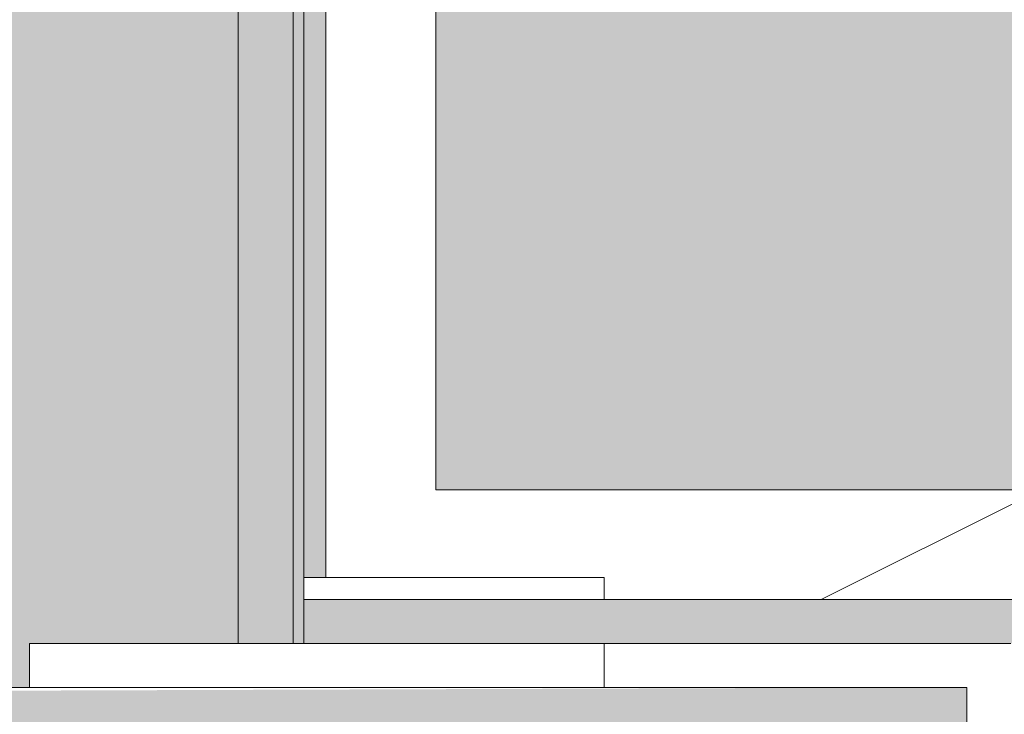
# Model space of a CAD drawing. Header units: millimetres. Extents: x 5980700 to 6194397, y -12939 to 2351883.
# Tile 455 of 587: x 6100429 to 6100653, y -8219 to -8061. Entities that reach past the tile are written whole.
import ezdxf

# ---------------------------------------------------------------- set-up
doc = ezdxf.new("R2010")
doc.units = ezdxf.units.MM
for name, color, linetype, lineweight in [('A-FLOR-PATT', 8, 'Continuous', 18), ('A-WALL', 113, 'Continuous', 18), ('A-WALL-PATT', 111, 'Continuous', 25), ('S-COLS', 52, 'Continuous', 9)]:
    doc.layers.add(name, color=color, linetype=linetype, lineweight=lineweight)
pattern_1 = [(216.87, (166.6, 416.5), (1249.498511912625, 833.0022321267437), [208.25, -1874.25]), (206.565, (416.5, 291.55), (-416.4997849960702, -416.4999353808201), [465.661, -465.661]), (198.435, (416.5, 83.3), (-832.9995359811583, -416.5008561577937), [263.4179999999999, -1053.671])]

# ---------------------------------------------------------------- blocks, each defined once
blk = doc.blocks.new('_ARQPWR_Pilar perfil I - _TP01-4283042-PLANTA DE CAIMENTO DE PISOS - 1 PAV_')
at = {"layer": 'S-COLS', "lineweight": 5}
blk.add_hatch(color=256, dxfattribs=at).paths.add_polyline_path([(107.5018174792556, -122.999999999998), (127.9999999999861, -122.999999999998), (127.9999999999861, -112.2999999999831), (16.05000000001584, -112.2999999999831), (8.483957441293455, -109.1660425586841), (5.34999999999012, -101.5999999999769), (5.34999999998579, 101.6000000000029), (8.483957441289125, 109.1660425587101), (16.04999999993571, 112.3000000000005), (127.9999999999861, 112.3000000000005), (127.9999999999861, 123.0000000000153), (-128.0000000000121, 122.1136975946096), (-128.0000000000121, 112.3000000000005), (-16.05000000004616, 112.3000000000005), (-8.483957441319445, 109.1660425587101), (-5.350000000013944, 101.6000000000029), (-5.898568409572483, -102.9243612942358), (-9.99818252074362, -109.7932551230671), (-16.05000000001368, -112.2999999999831), (-128.0000000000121, -112.3567314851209), (-127.9963650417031, -122.999999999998), (106.4302653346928, -122.999999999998)])
at = {"layer": 'S-COLS', "color": 90, "lineweight": 5}
for p, q in [((127.9999999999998, 123.0000000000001), (-128.0000000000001, 123.0000000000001)), ((127.9999999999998, 112.3000000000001), (127.9999999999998, 123.0000000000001))]:
    blk.add_line(p, q, dxfattribs=at)
blk = doc.blocks.new('FX-PNC-PILAR-TP3 - FX-PNC-PILAR-TP01-4319920-PLANTA DE CAIMENTO DE PISOS - 1 PAV_')
at = {"layer": 'A-WALL-PATT', "lineweight": 5}
h = blk.add_hatch(dxfattribs=at)
h.set_pattern_fill('FP_108', color=135, style=0, pattern_type=2)
h.set_pattern_definition([(49.99999999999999, (2e-05, -3e-05), (364.3679291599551, -31.87829433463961), [38.1, -419.1]), (355, (2e-05, -3e-05), (-70.48585119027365, 382.1133031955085), [30.48, -335.28]), (100.451, (30.364, -2.657), (293.8850033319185, 350.2333756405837), [32.38, -356.18]), (46.184, (2e-05, 101.6), (542.1584806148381, -84.08582678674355), [57.15, -628.65]), (96.636, (45.18, 94.59299999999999), (474.8048986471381, 494.8554198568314), [48.57, -534.27]), (351.184, (2e-05, 101.6), (474.8101998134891, 494.8500824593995), [45.72, -502.92]), (21, (50.8, 76.2), (303.2284677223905, -204.530461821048), [38.1, -419.1]), (326, (50.8, 76.2), (123.6038908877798, 368.3760440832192), [30.48, -335.28]), (71.45100000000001, (76.069, 59.15600000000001), (426.8341253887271, 163.8427355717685), [32.38, -356.18]), (37.50000000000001, (2e-05, -3e-05), (6.176645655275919, 169.1101515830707), [16.764, -314.452, 16.764, -323.596, -336.55]), (37.50000000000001, (2e-05, -3e-05), (6.176645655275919, 169.1101515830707), [-671.576, 16.764, -319.786]), (7.499999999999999, (2e-05, -3e-05), (133.63887623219, 200.3614940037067), [16.764, -177.292, 16.764, -306.832, -128.27]), (7.499999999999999, (2e-05, -3e-05), (133.63887623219, 200.3614940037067), [-517.6519999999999, 16.764, -111.506]), (327.5, (-113.284, -3e-05), (271.1818188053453, -11.45836264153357), [16.764, -110.236, 16.764, -379.476, -525.78]), (327.5, (-113.284, -3e-05), (271.1818188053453, -11.45836264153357), [-523.24, 16.764, -509.016]), (317.5, (-164.084, -3e-05), (296.2585102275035, 50.85284694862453), [16.764, -148.336, 16.764, -246.38, -373.38]), (317.5, (-164.084, -3e-05), (296.2585102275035, 50.85284694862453), [-428.244, 16.764, -356.616])])
h.paths.add_polyline_path([(8389.383353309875, -8468.84182177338), (8389.383353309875, -8202.841821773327), (8296.785170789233, -8202.841821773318), (8296.785170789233, -8212.841821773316), (8379.383353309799, -8212.841821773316), (8379.383353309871, -8223.541821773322), (8296.785170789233, -8223.541821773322), (8296.785170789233, -8347.825711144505), (8386.383353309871, -8347.979456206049), (8386.383353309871, -8468.84182177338)])
h.paths.add_polyline_path([(8116.38335330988, -8468.841821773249), (8116.38335330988, -8347.825711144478), (8113.383353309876, -8348.134976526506), (8113.383353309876, -8468.841821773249)])
at = {"layer": 'A-WALL', "color": 250, "lineweight": 5}
blk.add_line((8389.383353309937, -8202.84182177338), (8296.785170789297, -8202.84182177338), dxfattribs=at)
at = {"layer": 'A-WALL', "color": 130, "lineweight": 9}
blk.add_line((8296.785170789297, -8202.84182177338), (8296.785170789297, -8212.84182177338), dxfattribs=at)
blk = doc.blocks.new('BE-PMSa-MOD-ARQ-CONEXAODOFUTURO-EX-000-R_rvt-2-PLANTA DE CAIMENTO DE PISOS - 1 PAV_')
at = {"layer": 'A-FLOR-PATT', "lineweight": 5}
h = blk.add_hatch(dxfattribs=at)
h.set_pattern_fill('FP_100', color=133, style=0, pattern_type=2)
h.set_pattern_definition([(49.99999999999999, (0, 0), (182.184668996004, -15.93908553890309), [19.05, -209.55]), (355, (0, 0), (-35.24242749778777, 191.0566080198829), [15.24, -167.64]), (100.451, (15.182, -1.328), (146.9425016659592, 175.1166878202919), [16.19, -178.09]), (46.184, (0, 50.8), (271.0788941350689, -42.04327417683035), [28.575, -314.325]), (96.636, (22.59, 47.297), (237.4025071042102, 247.4272132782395), [24.285, -267.135]), (351.184, (0, 50.8), (237.404605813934, 247.4251178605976), [22.86, -251.46]), (21, (25.4, 38.1), (151.6148798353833, -102.2655185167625), [19.05, -209.55]), (326, (25.4, 38.1), (61.80235996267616, 184.1877424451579), [15.24, -167.64]), (71.45100000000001, (38.035, 29.578), (213.4170626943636, 81.92136778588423), [16.19, -178.09]), (37.50000000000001, (0, 0), (3.08832282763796, 84.55507579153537), [8.382, -157.226, 8.382, -161.798, -168.275]), (37.50000000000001, (0, 0), (3.08832282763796, 84.55507579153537), [-335.788, 8.382, -159.893]), (7.499999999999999, (0, 0), (66.81943811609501, 100.1807470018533), [8.382, -88.646, 8.382, -153.416, -64.135]), (7.499999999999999, (0, 0), (66.81943811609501, 100.1807470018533), [-258.826, 8.382, -55.753]), (327.5, (-56.642, 0), (135.5904877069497, -5.7289126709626), [8.382, -55.118, 8.382, -189.738, -262.89]), (327.5, (-56.642, 0), (135.5904877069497, -5.7289126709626), [-261.62, 8.382, -254.508]), (317.5, (-82.042, 0), (148.1288864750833, 25.42676126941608), [8.382, -74.168, 8.382, -123.19, -186.69]), (317.5, (-82.042, 0), (148.1288864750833, 25.42676126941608), [-214.122, 8.382, -178.308])])
h.paths.add_polyline_path([(-1916.114845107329, -8177.825683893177), (-1683.614845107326, -8177.825683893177), (-1683.614845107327, -1915.841005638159), (-3033.614845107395, -1915.841005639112), (-3033.614845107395, -1900.841005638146), (-3933.614845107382, -1900.841005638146), (-3933.614845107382, -2050.841005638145), (-1818.614845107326, -2050.841005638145), (-1818.614845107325, -8042.852683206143), (-4146.617820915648, -8042.852683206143), (-4146.617820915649, -4063.841794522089), (-3970.61666258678, -4063.841794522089), (-3970.61666258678, -3457.84179452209), (-4146.617820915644, -3457.84179452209), (-4146.617820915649, -2138.841794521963), (-3970.61666258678, -2138.841794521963), (-3970.61666258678, -2050.841005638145), (-3963.614845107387, -2050.841005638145), (-3963.614845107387, -1900.841005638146), (-3973.614845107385, -1900.841005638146), (-3973.614845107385, -1915.841005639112), (-4105.616662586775, -1915.841005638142), (-4105.616662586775, -2003.84179452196), (-4281.617820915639, -2003.84179452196), (-4281.617820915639, -3592.841794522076), (-4105.61666258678, -3592.841794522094), (-4105.61666258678, -3928.841794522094), (-4281.617820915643, -3928.841794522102), (-4281.615120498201, -8177.82568389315), (-1916.459753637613, -8177.825683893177)])
h.paths.add_polyline_path([(8258.385255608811, -8167.825683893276), (15620.8643440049, -8167.825683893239), (15620.86434400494, -1925.841005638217), (12311.88333741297, -1925.841005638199), (12311.88333741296, -2018.841794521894), (11955.88333741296, -2018.841794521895), (11955.88333741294, -1925.841005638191), (9541.385154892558, -1925.841005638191), (9541.385154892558, -1915.841005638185), (9491.385154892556, -1915.841005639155), (9491.385154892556, -1900.841005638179), (8591.38515489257, -1900.841005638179), (8591.38515489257, -2050.841005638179), (11830.88333741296, -2050.841005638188), (11830.88333741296, -2143.841794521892), (12436.88333741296, -2143.841794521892), (12436.88333741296, -2050.841005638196), (15495.86434400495, -2050.841005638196), (15495.86434400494, -8042.825683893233), (8383.385255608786, -8042.825683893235), (8383.385255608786, -4063.841794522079), (8559.379702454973, -4063.841794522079), (8559.379702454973, -3457.841794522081), (8383.385255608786, -3457.84179452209), (8383.385255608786, -2138.841794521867), (8559.379702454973, -2138.84179452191), (8559.379702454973, -2050.841005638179), (8561.385154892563, -2050.753085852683), (8561.385154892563, -1900.841005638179), (8551.38515489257, -1900.841005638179), (8551.38515489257, -1915.841005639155), (8501.385154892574, -1915.841005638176), (8501.385154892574, -1925.841005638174), (8434.379702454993, -1925.841005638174), (8434.379702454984, -2013.841794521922), (8258.385255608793, -2013.841794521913), (8258.385255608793, -3582.841794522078), (8434.379702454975, -3582.841794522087), (8434.379702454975, -3938.841794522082), (8258.385255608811, -3938.841794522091), (8258.385255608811, -8156.700611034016)])
h.paths.add_polyline_path([(19984.7546155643, -8167.825683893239), (20089.38682609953, -8167.825683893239), (20089.38682609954, -5194.841794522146), (19913.3833374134, -5194.841794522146), (19913.3833374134, -4838.841794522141), (20089.38682609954, -4838.841794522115), (20089.38682609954, -2013.84179452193), (19913.3833374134, -2013.841794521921), (19913.3833374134, -1657.841794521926), (20089.38682609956, -1657.841794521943), (20089.38682609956, 1166.158205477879), (19913.38333741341, 1166.158205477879), (19913.38333741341, 1522.158205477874), (20089.38682609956, 1522.158205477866), (20089.38682609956, 4296.158205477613), (19913.38333741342, 4296.15820547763), (19913.3833374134, 4461.658994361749), (15971.88333741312, 4461.658994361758), (15971.88333741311, 4296.15820547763), (15800.86434400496, 4296.15820547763), (15800.86434400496, -605.8410056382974), (15790.86434400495, -605.8410056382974), (15790.86434400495, -655.841005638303), (15775.86434400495, -655.841005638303), (15775.86434400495, -1555.841005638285), (16091.88333741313, -1555.841005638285), (16091.88333741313, -1527.841794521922), (15925.86434400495, -1527.841794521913), (15925.86434400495, 4171.158205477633), (16096.88333741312, 4171.158205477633), (16097.48518693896, 4336.658994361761), (19788.38333741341, 4336.658994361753), (19788.38333741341, 4171.158205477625), (19964.38682609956, 4171.158205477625), (19964.38682609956, 1647.158205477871), (19788.38333741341, 1647.158205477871), (19788.38333741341, 1041.158205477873), (19964.38682609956, 1041.158205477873), (19964.38682609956, -1532.84179452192), (19788.38333741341, -1532.84179452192), (19788.38333741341, -2138.841794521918), (19964.38682609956, -2138.841794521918), (19964.38682609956, -4713.841794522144), (19788.3833374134, -4713.841794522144), (19788.3833374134, -5319.841794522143), (19964.38682609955, -5319.841794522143), (19964.38682609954, -8042.82568389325), (15925.86434400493, -8042.825683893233), (15925.86434400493, -2143.841794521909), (16091.88333741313, -2143.841794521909), (16091.88333741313, -1585.841005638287), (15775.86434400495, -1585.841005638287), (15775.86434400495, -1595.841005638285), (15790.86434400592, -1595.841005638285), (15790.86434400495, -1652.84179452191), (15966.88333741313, -1653.220801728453), (15966.88333741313, -2018.84179452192), (15800.86434400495, -2018.841794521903), (15800.86434400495, -8167.825683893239), (19925.14432074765, -8167.825683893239)])
h.paths.add_polyline_path([(-5690.728343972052, -8167.825683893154), (-4451.617820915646, -8167.825683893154), (-4451.617820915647, -1925.841005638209), (-4506.114845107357, -1925.84100563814), (-4506.114845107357, -1915.841005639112), (-4536.11484510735, -1915.841005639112), (-4536.11484510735, -1900.841005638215), (-4546.114845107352, -1900.841005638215), (-4546.114845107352, -2740.841005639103), (-4536.114845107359, -2740.841005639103), (-4536.114845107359, -2751.8410056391), (-4516.109778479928, -2751.8410056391), (-4516.109778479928, -2640.8410056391), (-4497.109778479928, -2640.8410056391), (-4497.109778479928, -2770.841005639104), (-4536.114845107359, -2770.841005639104), (-4536.114845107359, -2780.841005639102), (-4546.114845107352, -2780.841005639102), (-4546.114845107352, -2820.841005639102), (-4576.114845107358, -2820.841005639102), (-4576.617820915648, -8042.852683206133), (-11628.61484510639, -8042.852683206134), (-11628.6148451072, -2138.841794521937), (-11585.61666258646, -2138.841794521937), (-11585.61666258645, -2050.841005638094), (-8474.116662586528, -2050.841005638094), (-8474.116662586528, -2138.841794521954), (-7858.116662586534, -2138.841794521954), (-7858.116662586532, -2050.841005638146), (-4576.617820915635, -2050.841005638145), (-4576.617820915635, -1900.841005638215), (-5476.114845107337, -1900.841005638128), (-5476.114845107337, -1915.841005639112), (-5528.614845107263, -1915.841005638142), (-5528.614845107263, -1925.841005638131), (-7983.116662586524, -1925.841005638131), (-7983.116662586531, -2013.841794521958), (-8324.11666258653, -2013.841794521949), (-8324.11666258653, -2003.841794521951), (-8339.116662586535, -2003.84179452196), (-8339.116662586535, -1925.841005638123), (-11720.61666258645, -1925.841005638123), (-11720.61666258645, -2003.841794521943), (-11753.61484510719, -2003.841794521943), (-11753.61034441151, -8167.825683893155), (-5985.163661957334, -8167.825683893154)])
h.paths.add_polyline_path([(-15701.5291554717, -8167.825683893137), (-11933.6148451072, -8167.825683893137), (-11933.6148451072, -2013.841794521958), (-12076.61666258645, -2013.841794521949), (-12076.61666258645, -1657.841794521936), (-11923.61484510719, -1657.841794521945), (-11923.61484510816, -1515.8410056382), (-11908.61484510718, -1515.8410056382), (-11908.61484510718, -1505.841005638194), (-12058.61484510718, -1505.841005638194), (-12058.61484510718, -1532.841794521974), (-12201.61666258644, -1532.841794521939), (-12201.61666258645, -2138.841794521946), (-12058.61484510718, -2138.841794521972), (-12058.61484510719, -8042.851795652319), (-16321.61588608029, -8042.826571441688), (-16321.61588608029, -5319.841794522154), (-16145.61666258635, -5319.841794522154), (-16145.61666258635, -4713.841794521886), (-16321.61588608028, -4713.681888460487), (-16321.61588608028, -2138.84179452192), (-16145.61666258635, -2138.841794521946), (-16145.61666258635, -1532.841794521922), (-16321.61588608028, -1532.841794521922), (-16321.61588608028, 1041.158205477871), (-16145.61666258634, 1041.158205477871), (-16145.61666258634, 1647.158205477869), (-16321.61588608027, 1647.158205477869), (-16321.61588608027, 4171.158205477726), (-16145.61666258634, 4171.158205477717), (-16145.61666258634, 4336.658994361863), (-12201.61666258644, 4336.658994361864), (-12201.61666258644, 4171.158205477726), (-12058.61484510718, 4171.158205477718), (-12058.61484510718, -1475.841005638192), (-11908.61484510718, -1475.841005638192), (-11908.61484510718, -575.8410056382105), (-11923.61484510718, -575.8410056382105), (-11923.61484510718, -525.8410056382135), (-11933.61484510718, -525.8410056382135), (-11933.61484510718, 4296.158205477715), (-12076.61666258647, 4296.158205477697), (-12076.61666258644, 4461.658994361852), (-16270.61666258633, 4461.658994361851), (-16270.61666258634, 4296.158205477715), (-16446.62225526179, 4296.158205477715), (-16446.61588608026, 1522.158205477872), (-16270.61666258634, 1522.158205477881), (-16270.61666258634, 1166.158205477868), (-16446.62225526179, 1166.158205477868), (-16446.61588608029, -1657.841794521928), (-16270.61666258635, -1657.841794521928), (-16270.61666258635, -2013.841794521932), (-16446.6222552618, -2013.841794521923), (-16446.61588608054, -4838.841794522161), (-16270.61666258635, -4838.841794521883), (-16270.61666258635, -5194.841794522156), (-16446.62225526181, -5194.841794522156), (-16446.61573815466, -8167.825683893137), (-15735.98765560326, -8167.825683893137)])
h.paths.add_polyline_path([(8551.38515489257, -1770.841005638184), (9491.385154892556, -1770.841005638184), (9491.385154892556, -1755.841005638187), (9630.135154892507, -1755.841005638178), (9630.135154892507, -1740.841005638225), (11880.13515489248, -1741.712957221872), (11880.13515489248, -1755.841005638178), (11965.88333741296, -1755.841005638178), (11965.88333741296, -1662.841794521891), (12301.88333741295, -1662.841794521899), (12301.88333741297, -1755.841005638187), (12713.6541483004, -1755.841005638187), (12713.6541483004, -1740.841005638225), (14963.65414830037, -1741.712957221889), (14963.65414830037, -1755.841005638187), (15630.86434400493, -1755.841005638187), (15630.86434400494, -1595.841005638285), (15645.86434400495, -1595.841005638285), (15645.86434400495, -655.841005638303), (15630.86434400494, -655.841005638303), (15630.86434400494, -29.5925127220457), (15087.63515489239, -29.59251272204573), (15087.63515489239, -44.5925127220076), (12837.63515489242, -43.72056113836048), (12837.63515489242, -29.59251272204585), (11880.13515489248, -29.5925127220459), (11880.13515489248, -44.59251272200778), (9630.135154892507, -43.72056113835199), (9630.135154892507, -29.59251272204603), (9408.885154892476, -29.59251272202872), (9408.885154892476, -14.5925127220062), (8468.885154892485, -14.59251272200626), (8468.885154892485, -29.59251272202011), (8008.885154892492, -29.59251272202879), (8008.885154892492, -14.59251272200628), (7068.885154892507, -14.65234280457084), (7068.885154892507, -29.59251272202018), (4511.785154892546, -29.59251272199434), (4511.785154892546, 3549.158994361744), (3951.785154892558, 3549.158994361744), (3951.785154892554, 4471.658994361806), (2159.383337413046, 4471.658994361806), (2159.383337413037, 4306.158205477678), (1813.383337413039, 4306.15820547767), (1813.383337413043, 4471.658994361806), (284.8931309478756, 4471.658994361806), (284.8931309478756, 4486.658994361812), (77.29277039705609, 4486.658994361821), (77.29277039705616, 3238.903506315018), (70.48333741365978, 3238.903506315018), (70.48333741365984, 2137.158205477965), (121.3819838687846, 2137.158205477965), (121.3819838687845, 3231.348105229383), (111.0710947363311, 3241.658994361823), (106.381983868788, 3259.158994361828), (111.0710947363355, 3276.658994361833), (124.1088842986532, 3289.53068128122), (143.3753948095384, 3293.624861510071), (158.8819838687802, 3289.469883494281), (171.692873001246, 3276.658994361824), (176.3819838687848, 3259.158994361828), (171.692873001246, 3241.658994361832), (161.3819838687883, 3231.348105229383), (161.3819838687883, 2137.158205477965), (220.483337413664, 2137.158205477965), (220.4833374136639, 4336.658994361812), (1678.38333741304, 4336.658994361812), (1678.38333741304, 4171.158205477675), (2294.38333741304, 4171.158205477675), (2294.38333741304, 4336.658994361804), (3816.785154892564, 4336.658994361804), (3816.785154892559, 3414.158994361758), (4376.785154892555, 3414.158994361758), (4376.785154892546, -164.5925127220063), (15495.86434400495, -164.5925127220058), (15495.86434400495, -1620.841005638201), (12436.88333741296, -1620.841005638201), (12436.88333741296, -1527.841794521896), (11830.88333741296, -1527.841794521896), (11830.88333741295, -1620.841005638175), (8559.379702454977, -1620.841005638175), (8559.379702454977, -1532.841794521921), (7943.379702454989, -1532.841794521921), (7943.379702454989, -1620.841005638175), (2289.383337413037, -1620.841005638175), (2289.383337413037, -1527.841794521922), (2261.385126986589, -1527.841794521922), (2261.385126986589, -1770.841005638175), (3121.385126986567, -1770.841005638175), (3121.385126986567, -1755.8410056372), (4481.585154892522, -1755.841005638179), (4481.585154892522, -1770.841005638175), (5321.585154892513, -1770.841005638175), (5321.585154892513, -1755.841005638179), (7021.385154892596, -1755.841005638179), (7021.385154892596, -1770.841005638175), (7961.385154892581, -1770.841005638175), (7961.385154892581, -1755.841005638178), (8078.379702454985, -1755.841005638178), (8078.379702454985, -1667.841794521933), (8424.379702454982, -1667.841794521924), (8424.379702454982, -1755.841005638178), (8551.38515489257, -1755.841005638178)])
h.paths.add_polyline_path([(2231.385126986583, -1770.841005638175), (2231.385126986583, -1527.841794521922), (1766.385126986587, -1527.841794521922), (1766.385126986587, -1770.841005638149), (1776.385126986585, -1770.841005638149), (1776.385126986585, -1755.8410056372), (1818.383337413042, -1755.841005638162), (1818.383337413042, -1662.841794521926), (2154.383337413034, -1662.841794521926), (2154.383337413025, -1755.84100563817), (2221.385126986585, -1755.841005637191), (2221.385126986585, -1770.841005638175)])
h.paths.add_polyline_path([(-3963.614845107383, -1770.84100563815), (-3033.614845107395, -1770.84100563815), (-3033.614845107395, -1755.841005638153), (-1418.814900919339, -1755.841005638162), (-1418.814900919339, -1770.841005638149), (-578.8149009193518, -1770.841005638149), (-578.8149009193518, -1755.841005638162), (876.3851269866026, -1755.841005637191), (876.3851269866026, -1770.841005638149), (1736.38512698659, -1770.841005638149), (1736.38512698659, -1527.841794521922), (1683.383337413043, -1527.841794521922), (1683.383337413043, -1620.841005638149), (-3970.616662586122, -1620.84100563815), (-3970.61666258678, -1532.841794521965), (-4586.616662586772, -1532.841794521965), (-4586.616662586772, -1620.841005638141), (-7858.116662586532, -1620.841005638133), (-7858.116662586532, -1532.841794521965), (-8474.116662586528, -1532.841794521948), (-8474.116662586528, -1620.841005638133), (-11585.61666258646, -1620.841005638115), (-11585.61666258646, -1532.841794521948), (-11628.61484510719, -1532.841794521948), (-11628.61484510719, -164.6103600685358), (220.4833374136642, -164.6103600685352), (220.4833374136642, -29.61036006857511), (-2321.114845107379, -29.61036006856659), (-2321.114845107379, -14.61036006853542), (-3061.114845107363, -14.61036006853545), (-3061.114845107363, -29.61036006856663), (-3320.616662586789, -29.61036006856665), (-3320.616662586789, -14.61036006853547), (-4060.616662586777, -14.61036006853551), (-4060.616662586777, -29.61036006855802), (-4536.114845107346, -29.61036006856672), (-4536.114845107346, -14.61036006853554), (-5476.114845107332, -14.61036006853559), (-5476.114845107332, -29.6103600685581), (-5636.114845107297, -29.61036006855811), (-5636.114845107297, -44.61036006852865), (-7886.11484510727, -43.73840848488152), (-7886.11484510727, -29.61036006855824), (-8872.364845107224, -29.61036006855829), (-8872.364845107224, -44.6103600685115), (-11122.3648451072, -43.73840848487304), (-11122.3648451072, -29.61036006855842), (-11763.61484510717, -29.61036006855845), (-11763.61484510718, -575.8410056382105), (-11778.61484510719, -575.8410056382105), (-11778.61484510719, -1515.8410056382), (-11763.61484510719, -1515.8410056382), (-11763.61484510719, -1667.841794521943), (-11720.61666258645, -1667.841794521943), (-11720.61666258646, -1755.841005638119), (-11122.36484510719, -1755.841005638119), (-11122.36484510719, -1740.841005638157), (-8872.36484510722, -1741.712957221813), (-8872.36484510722, -1755.841005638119), (-8339.116662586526, -1755.841005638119), (-8339.116662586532, -1667.841794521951), (-7993.116662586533, -1667.841794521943), (-7993.116662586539, -1755.841005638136), (-7886.114845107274, -1755.841005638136), (-7886.114845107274, -1740.841005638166), (-5636.114845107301, -1741.712957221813), (-5636.114845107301, -1755.841005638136), (-5476.114845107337, -1755.841005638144), (-5476.114845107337, -1770.841005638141), (-4536.11484510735, -1770.841005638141), (-4536.11484510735, -1755.841005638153), (-4451.616662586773, -1755.841005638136), (-4451.616662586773, -1667.84179452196), (-4105.616662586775, -1667.84179452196), (-4105.616662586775, -1755.841005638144), (-3973.614845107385, -1755.841005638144), (-3973.614845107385, -1770.84100563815)])
h.paths.add_polyline_path([(-5396.293025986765, 115.3896399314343), (-4576.11484510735, 115.3896399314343), (-4576.11484510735, 431.4034837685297), (-4586.616662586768, 431.4034837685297), (-4586.616662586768, 265.3896399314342), (-11628.61484510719, 265.3896399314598), (-11628.61484510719, 4171.158205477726), (-11585.61666258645, 4171.158205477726), (-11585.61666258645, 4336.658994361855), (-8474.116662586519, 4336.658994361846), (-8474.116662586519, 4171.158205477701), (-7858.116662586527, 4171.158205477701), (-7858.116662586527, 4336.658994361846), (-4586.616662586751, 4336.658994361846), (-4586.616662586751, 4171.158205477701), (-4538.614845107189, 4171.158205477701), (-4538.614845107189, 2287.158205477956), (-4586.616662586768, 2287.158205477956), (-4586.616662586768, 1681.158205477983), (-4538.614845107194, 1681.158205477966), (-4538.614845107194, 995.3896399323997), (-4536.114845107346, 995.3896399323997), (-4536.114845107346, 985.3896399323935), (-4497.109778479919, 985.3896399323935), (-4497.109778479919, 855.3896399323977), (-4516.109778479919, 855.3896399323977), (-4516.109778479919, 966.3896399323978), (-4536.114845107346, 966.3896399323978), (-4536.114845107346, 955.3896399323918), (-4538.614845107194, 955.3896399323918), (-4538.614845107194, 431.4034837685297), (-4546.114845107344, 431.4034837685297), (-4546.114845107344, 115.3896399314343), (-4536.114845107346, 115.3896399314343), (-4536.114845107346, 130.3896399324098), (-4486.114845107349, 130.3896399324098), (-4486.114845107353, 140.3896399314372), (-4461.616662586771, 140.3896399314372), (-4461.616662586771, 306.4034837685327), (-4413.614845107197, 306.4034837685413), (-4413.614845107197, 1806.158205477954), (-4461.616662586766, 1806.158205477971), (-4461.616662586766, 2162.158205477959), (-4413.614845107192, 2162.158205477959), (-4413.614845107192, 4296.158205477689), (-4461.616662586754, 4296.158205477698), (-4461.616662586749, 4461.658994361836), (-7983.116662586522, 4461.658994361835), (-7983.116662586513, 4296.158205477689), (-8349.116662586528, 4296.158205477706), (-8349.116662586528, 4461.658994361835), (-11710.61666258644, 4461.658994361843), (-11710.61666258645, 4296.158205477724), (-11753.61484510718, 4296.158205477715), (-11753.61484510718, 140.3896399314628), (-5526.11484510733, 140.3896399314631), (-5526.11484510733, 130.3896399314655), (-5476.114845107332, 130.3896399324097), (-5476.114845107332, 115.3896399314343), (-5466.11484510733, 115.3896399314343)])
h.paths.add_polyline_path([(8478.885154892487, 115.4074872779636), (8478.885154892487, 431.4034837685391), (8378.385255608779, 431.4034837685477), (8378.385255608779, 1037.158205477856), (8561.383337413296, 1037.158205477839), (8561.383337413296, 1651.158205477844), (8378.385255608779, 1651.158205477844), (8378.385255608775, 4171.158205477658), (8559.383337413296, 4171.158205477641), (8559.383337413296, 4336.658994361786), (11825.88333741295, 4336.658994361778), (11825.88333741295, 4171.158205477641), (12441.88333741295, 4171.158205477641), (12441.88333741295, 4336.658994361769), (15495.86434400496, 4336.65899436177), (15495.86434400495, 265.4074872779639), (8559.379702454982, 265.4074872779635), (8559.379702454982, 431.4034837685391), (8508.885154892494, 431.4034837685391), (8508.885154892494, 115.4074872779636), (9408.885154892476, 115.4074872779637), (9408.885154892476, 130.4074872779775), (9438.885154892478, 130.4074872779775), (9438.885154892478, 140.4074872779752), (15620.86434400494, 140.4074872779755), (15620.86434400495, 4461.658994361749), (12316.88333741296, 4461.658994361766), (12316.88333741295, 4296.158205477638), (11950.88333741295, 4296.158205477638), (11950.88333741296, 4461.658994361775), (8434.383337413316, 4461.658994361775), (8434.383337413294, 4296.158205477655), (8253.385255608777, 4296.158205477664), (8253.385255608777, 1526.158205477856), (8436.383337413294, 1526.158205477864), (8436.383337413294, 1162.158205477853), (8253.385255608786, 1162.158205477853), (8253.385255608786, 306.4034837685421), (8434.379702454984, 306.4034837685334), (8434.379702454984, 140.4074872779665), (8438.885154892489, 140.4074872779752), (8438.885154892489, 130.4074872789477), (8468.885154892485, 130.4074872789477), (8468.885154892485, 115.4074872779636)])
h.paths.add_polyline_path([(7078.885154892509, 115.4074872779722), (7968.885154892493, 115.4074872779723), (7968.885154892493, 955.4074872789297), (7958.885154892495, 955.4074872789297), (7958.885154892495, 966.4074872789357), (7948.385255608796, 966.4074872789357), (7948.385255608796, 265.4074872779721), (4806.785154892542, 265.4074872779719), (4806.785154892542, 4336.658994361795), (7948.385255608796, 4336.658994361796), (7948.385255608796, 985.4074872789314), (7958.885154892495, 985.4074872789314), (7958.885154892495, 995.4074872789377), (7968.885154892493, 995.4074872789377), (7968.885154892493, 1035.407487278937), (7998.885154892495, 1035.407487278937), (7998.885154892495, 995.4074872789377), (8008.885154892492, 995.4074872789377), (8008.885154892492, 985.4074872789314), (8047.890221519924, 985.4074872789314), (8047.890221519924, 855.4074872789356), (8028.890221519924, 855.4074872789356), (8028.890221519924, 966.4074872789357), (8008.885154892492, 966.4074872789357), (8008.885154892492, 955.4074872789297), (7998.885154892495, 955.4074872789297), (7998.885154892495, 115.4074872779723), (8008.885154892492, 115.4074872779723), (8008.885154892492, 130.4074872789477), (8083.385255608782, 130.4074872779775), (8083.385255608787, 4471.65899436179), (4671.785154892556, 4471.658994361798), (4671.785154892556, 130.4074872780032), (7068.885154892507, 130.4074872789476), (7068.885154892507, 115.4074872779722)])
h.paths.add_polyline_path([(1857.919751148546, 1037.158205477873), (2296.383337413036, 1037.158205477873), (2296.383337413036, 1651.158205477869), (1676.383337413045, 1651.158205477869), (1676.383337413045, 1037.158205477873), (1826.383337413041, 1037.158205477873)])
h.paths.add_polyline_path([(2161.383337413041, 1172.158205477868), (1811.383337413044, 1172.158205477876), (1811.383337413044, 1516.158205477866), (2161.383337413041, 1516.158205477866), (2161.383337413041, 1177.256799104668)])
h.paths.add_polyline_path([(137.9111174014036, 3278.855100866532), (131.3834321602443, 3276.480338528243), (131.3834321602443, 3259.158994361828), (137.9112161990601, 3259.158994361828), (137.9112161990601, 3277.667937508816)])
h.paths.add_polyline_path([(141.3819838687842, 3259.158994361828), (161.3819838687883, 3259.158994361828), (158.7024919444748, 3268.550988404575), (155.5241194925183, 3273.003317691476), (148.2594671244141, 3277.615929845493), (141.461635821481, 3278.855091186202), (137.9111174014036, 3278.855100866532), (137.9112161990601, 3259.158994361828), (139.4408410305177, 3259.158994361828)])
h.paths.add_polyline_path([(127.2398482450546, 3259.158994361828), (131.3834321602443, 3259.60654442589), (131.3834321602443, 3276.480338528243), (126.061811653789, 3272.015600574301), (122.0634673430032, 3263.023564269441), (122.1477157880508, 3259.158994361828), (126.061811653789, 3259.158994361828)])
h = blk.add_hatch(dxfattribs=at)
h.set_pattern_fill('FP_2', color=135, style=0, pattern_type=2)
h.set_pattern_definition([(0, (0, 0), (812.8, 203.2), [33.528, -576.072, 33.528, -576.072, -3251.2]), (0, (0, 0), (812.8, 203.2), [-1219.2, 33.528, -1185.672, 33.528, -576.072, -1422.4]), (0, (0, 0), (812.8, 203.2), [-3048, 33.528, -372.872, 33.528, -982.472]), (120, (304.8, 101.6), (-582.3763620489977, 602.3054481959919), [33.52799999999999, -576.0719999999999, 33.52799999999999, -576.0719999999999, -3251.199999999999]), (120, (304.8, 101.6), (-582.3763620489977, 602.3054481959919), [-1219.2, 33.52799999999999, -1185.672, 33.52799999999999, -576.0719999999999, -1422.4]), (120, (304.8, 101.6), (-582.3763620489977, 602.3054481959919), [-3048, 33.52799999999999, -372.8719999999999, 33.52799999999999, -982.4719999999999]), (240, (406.4, 508), (-230.4236379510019, -805.5054481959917), [33.528, -576.072, 33.528, -576.072, -3251.2]), (240, (406.4, 508), (-230.4236379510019, -805.5054481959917), [-1219.2, 33.528, -1185.672, 33.528, -576.072, -1422.4]), (240, (406.4, 508), (-230.4236379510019, -805.5054481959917), [-3048, 33.528, -372.872, 33.528, -982.472])])
h.paths.add_polyline_path([(8198.385271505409, -8230.841005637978), (8244.624684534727, -8230.841005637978), (8242.899379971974, -8226.675751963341), (8233.385255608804, -8223.541794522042), (8165.885255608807, -8223.541794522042), (8165.885255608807, -8230.841005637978), (8194.83386235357, -8230.841005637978)])
h.paths.add_polyline_path([(8258.141990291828, -8230.841005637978), (8296.785154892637, -8230.841005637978), (8296.785154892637, -8223.541794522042), (8267.43333741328, -8223.541794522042), (8259.867294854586, -8226.675751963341), (8258.385255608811, -8230.253711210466)])
h.paths.add_polyline_path([(8294.949260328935, -8212.841794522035), (8296.785154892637, -8212.825683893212), (8296.785154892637, -8202.841794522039), (8165.885255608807, -8202.841794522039), (8165.885255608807, -8212.841794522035), (8267.43333741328, -8212.841794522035)])
h.paths.add_polyline_path([(-1648.606898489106, -8192.825683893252), (-1636.114829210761, -8192.825683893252), (-1636.114829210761, -8187.825683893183), (-1668.614845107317, -8187.825683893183), (-1668.614845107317, -8192.825683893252), (-1648.614845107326, -8192.825683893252)])
h.paths.add_polyline_path([(5378.985140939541, -8187.825683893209), (5451.585154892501, -8187.825683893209), (5451.585154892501, -8140.841005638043), (5108.239724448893, -8140.841005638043), (5110.399038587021, -8152.609861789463), (5113.389167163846, -8157.152081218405), (5116.877419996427, -8187.8256838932), (5348.985140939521, -8187.825683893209)])
h.paths.add_polyline_path([(2553.460559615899, -8187.8256838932), (2633.592861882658, -8187.8256838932), (2637.378316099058, -8156.700611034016), (2641.459288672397, -8149.295665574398), (2641.232800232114, -8140.841005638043), (2321.385126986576, -8140.841005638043), (2321.385126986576, -8187.8256838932), (2458.98514093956, -8187.8256838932)])
h.paths.add_polyline_path([(3678.692875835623, -8187.8256838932), (3682.478330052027, -8156.700611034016), (3686.559302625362, -8149.295665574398), (3686.332814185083, -8140.841005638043), (3346.385126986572, -8140.841005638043), (3346.385126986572, -8187.8256838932), (3670.695847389, -8187.8256838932)])
h.paths.add_polyline_path([(4746.292889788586, -8187.8256838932), (4750.07834400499, -8156.700611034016), (4754.15931657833, -8149.295665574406), (4753.932828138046, -8140.841005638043), (4411.585154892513, -8140.841005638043), (4411.585154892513, -8187.8256838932), (4738.295861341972, -8187.8256838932)])
h.paths.add_polyline_path([(2076.383337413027, -8187.8256838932), (2161.385142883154, -8187.8256838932), (2161.385142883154, -7976.699194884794), (2157.365123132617, -7978.36434158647), (2144.424170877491, -7980.068050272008), (2131.483218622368, -7978.36434158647), (2119.424170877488, -7973.369320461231), (2109.067606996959, -7965.421793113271), (2101.12290068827, -7955.068050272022), (2096.127879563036, -7943.009002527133), (2094.424170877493, -7930.068050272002), (2096.127879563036, -7917.127098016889), (2101.122900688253, -7905.068050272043), (2111.807582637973, -7892.611193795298), (2119.424170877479, -7886.7667800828), (2131.483218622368, -7881.771758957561), (2144.424170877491, -7880.068050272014), (2161.385142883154, -7881.771758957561), (2161.385142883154, -7700.402749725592), (2157.414070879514, -7705.577951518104), (2148.610860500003, -7711.966817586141), (2140.603280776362, -7715.283665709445), (2130.89756658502, -7716.561447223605), (2121.191852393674, -7715.283665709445), (2111.807582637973, -7711.276521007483), (2104.381062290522, -7705.577951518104), (2098.421613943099, -7697.811447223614), (2094.67534809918, -7688.767161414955), (2093.39756658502, -7679.061447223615), (2094.67534809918, -7669.355733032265), (2098.421613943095, -7660.311447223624), (2104.381062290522, -7652.544942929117), (2112.147566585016, -7646.585494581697), (2121.191852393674, -7642.839228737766), (2130.89756658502, -7641.561447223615), (2140.603280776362, -7642.839228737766), (2149.64756658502, -7646.585494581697), (2157.414070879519, -7652.544942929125), (2161.385142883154, -7657.720144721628), (2161.385142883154, -7212.825683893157), (2006.385126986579, -7212.825683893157), (2006.385126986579, -8187.825683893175)])
h.paths.add_polyline_path([(4381.585154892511, -8187.8256838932), (4381.585154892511, -8140.841005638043), (4040.63971049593, -8140.841005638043), (4042.799024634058, -8152.609861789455), (4045.789153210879, -8157.152081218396), (4049.277406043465, -8187.8256838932), (4320.072467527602, -8187.8256838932)])
h.paths.add_polyline_path([(3004.177392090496, -8187.8256838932), (3316.385126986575, -8187.8256838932), (3316.385126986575, -8140.841005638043), (2995.539696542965, -8140.841005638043), (2997.699010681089, -8152.609861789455), (3000.689139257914, -8157.152081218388)])
h.paths.add_polyline_path([(1896.383337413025, -8187.825683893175), (1896.385126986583, -7212.825683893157), (1746.385126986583, -7212.825683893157), (1746.385126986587, -8187.825683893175)])
h.paths.add_polyline_path([(1820.846114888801, -7980.068050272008), (1807.90516263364, -7978.364341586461), (1795.846114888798, -7973.369320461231), (1785.489551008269, -7965.421793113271), (1777.544844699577, -7955.068050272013), (1772.549823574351, -7943.009002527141), (1770.846114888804, -7930.068050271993), (1772.549823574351, -7917.127098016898), (1777.544844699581, -7905.068050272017), (1785.490775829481, -7894.712711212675), (1795.846114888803, -7886.766780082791), (1807.905162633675, -7881.77175895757), (1820.846114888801, -7880.068050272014), (1833.787067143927, -7881.771758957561), (1845.846114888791, -7886.766780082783), (1856.201453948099, -7894.712711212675), (1864.14738507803, -7905.068050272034), (1869.142406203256, -7917.127098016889), (1870.846114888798, -7930.068050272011), (1869.142406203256, -7943.009002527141), (1864.147385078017, -7955.068050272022), (1856.201453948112, -7965.423389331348), (1845.846114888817, -7973.369320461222), (1833.787067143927, -7978.36434158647)])
h.paths.add_polyline_path([(1817.585142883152, -7757.156967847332), (1811.114666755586, -7756.305113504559), (1805.085142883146, -7753.807602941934), (1799.907473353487, -7749.834637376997), (1795.934507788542, -7744.656967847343), (1793.436997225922, -7738.627443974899), (1792.585142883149, -7732.15696784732), (1793.436997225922, -7725.686491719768), (1795.934507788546, -7719.656967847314), (1799.907473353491, -7714.479298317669), (1805.08514288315, -7710.506332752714), (1811.114666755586, -7708.008822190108), (1817.585142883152, -7707.156967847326), (1824.055619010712, -7708.008822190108), (1830.085142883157, -7710.506332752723), (1835.262812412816, -7714.479298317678), (1839.235777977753, -7719.656967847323), (1841.733288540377, -7725.686491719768), (1842.585142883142, -7732.15696784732), (1841.733288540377, -7738.62744397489), (1839.235777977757, -7744.656967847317), (1835.26281241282, -7749.834637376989), (1830.085142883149, -7753.807602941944), (1824.055619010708, -7756.305113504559)])
h.paths.add_polyline_path([(2130.941511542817, -7575.784848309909), (2124.471035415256, -7574.932993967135), (2118.44151154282, -7572.43548340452), (2113.263842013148, -7568.462517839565), (2109.290876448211, -7563.284848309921), (2106.793365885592, -7557.255324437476), (2105.941511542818, -7550.784848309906), (2106.793365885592, -7544.314372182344), (2109.290876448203, -7538.284848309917), (2113.263842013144, -7533.107178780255), (2118.44151154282, -7529.134213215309), (2124.4710354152, -7526.63670265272), (2130.941511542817, -7525.784848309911), (2137.411987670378, -7526.636702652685), (2143.441511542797, -7529.134213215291), (2148.619181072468, -7533.107178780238), (2152.592146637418, -7538.2848483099), (2155.089657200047, -7544.314372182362), (2155.941511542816, -7550.784848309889), (2155.089657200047, -7557.255324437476), (2152.592146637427, -7563.284848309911), (2148.619181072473, -7568.462517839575), (2143.441511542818, -7572.43548340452), (2137.411987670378, -7574.932993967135)])
h.paths.add_polyline_path([(8108.385255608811, -3795.325683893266), (8113.379702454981, -3795.325683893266), (8113.379702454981, -3738.197439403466), (8098.385255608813, -3738.197439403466), (8098.385255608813, -3795.325683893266)])
h.paths.add_polyline_path([(-4316.617820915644, -3775.841005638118), (-4296.617820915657, -3775.841005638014), (-4296.617820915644, -3648.541794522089), (-4406.616662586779, -3648.541794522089), (-4406.61302762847, -3637.841794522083), (-4296.617820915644, -3637.841794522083), (-4296.617820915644, -3627.841794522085), (-4416.616662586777, -3627.841794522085), (-4416.616662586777, -3775.841005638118), (-4406.617820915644, -3775.841005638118)])
h.paths.add_polyline_path([(3921.065046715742, -3730.84100563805), (4026.385126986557, -3730.84100563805), (4025.637149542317, -3553.341032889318), (3876.385126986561, -3553.341032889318), (3876.385126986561, -3730.84100563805), (3897.76875540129, -3730.84100563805)])
h.paths.add_polyline_path([(-92.06445869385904, -3730.841005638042), (26.38512698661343, -3730.841005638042), (26.38512698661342, -3568.341032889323), (-123.6148730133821, -3568.341032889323), (-123.6148730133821, -3730.841005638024), (-96.45730225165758, -3730.841005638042)])
h.paths.add_polyline_path([(-43.76816737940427, -3669.728804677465), (-56.70911963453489, -3668.02509599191), (-70.56881429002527, -3661.648389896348), (-79.12350643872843, -3655.084143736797), (-87.06943756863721, -3644.728804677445), (-92.06445869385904, -3632.66975693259), (-93.76816737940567, -3619.728804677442), (-92.06445869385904, -3606.78785242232), (-87.06943756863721, -3594.728804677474), (-79.12350643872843, -3584.373465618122), (-68.76816737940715, -3576.427534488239), (-56.70911963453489, -3571.432513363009), (-43.76816737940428, -3569.728804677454), (-30.82721512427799, -3571.432513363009), (-18.76816737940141, -3576.427534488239), (-8.41282832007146, -3584.37346561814), (-0.4668971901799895, -3594.728804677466), (4.528123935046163, -3606.78785242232), (6.231832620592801, -3619.728804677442), (4.528123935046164, -3632.66975693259), (-0.4668971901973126, -3644.72880467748), (-8.412828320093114, -3655.084143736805), (-18.76816737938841, -3663.03007486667), (-30.82721512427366, -3668.02509599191)])
h.paths.add_polyline_path([(3946.065046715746, -3669.728536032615), (3933.124094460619, -3668.024827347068), (3919.264749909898, -3661.648389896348), (3910.709707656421, -3655.083875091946), (3902.763776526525, -3644.728536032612), (3897.76875540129, -3632.669488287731), (3896.065046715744, -3619.728536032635), (3897.76875540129, -3606.787583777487), (3902.763776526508, -3594.728536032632), (3910.709707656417, -3584.373196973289), (3921.06504671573, -3576.427265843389), (3933.124094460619, -3571.432244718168), (3946.065046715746, -3569.728536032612), (3959.005998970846, -3571.432244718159), (3971.065046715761, -3576.427265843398), (3981.420385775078, -3584.373196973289), (3989.366316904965, -3594.728536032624), (3994.361338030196, -3606.787583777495), (3996.065046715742, -3619.728536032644), (3994.361338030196, -3632.669488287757), (3989.366316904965, -3644.728536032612), (3981.420385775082, -3655.083875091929), (3971.065046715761, -3663.029806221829), (3959.005998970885, -3668.024827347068)])
h.paths.add_polyline_path([(-123.6148730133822, -3503.341032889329), (26.38512698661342, -3503.341032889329), (26.38512698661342, -3473.341005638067), (-123.6148730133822, -3473.341005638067)])
h.paths.add_polyline_path([(4026.385126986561, -3488.341032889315), (4025.637149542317, -3473.341005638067), (3876.385126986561, -3473.341005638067), (3876.385126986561, -3488.341032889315), (4025.637149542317, -3488.341032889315)])
h.paths.add_polyline_path([(-4301.617820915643, -1968.841794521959), (-4296.617820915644, -1968.841794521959), (-4296.617820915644, -1958.841794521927), (-4406.616662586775, -1958.841794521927), (-4406.493061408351, -1948.14179452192), (-4296.617820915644, -1948.14179452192), (-4296.617820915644, -1925.84100563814), (-4416.616662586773, -1925.84100563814), (-4416.616662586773, -1968.841794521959), (-4301.783127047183, -1968.841794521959)])
h.paths.add_polyline_path([(8168.385255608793, -1900.841005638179), (8168.385255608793, -1770.841005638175), (8165.88525560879, -1770.841005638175), (8165.88525560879, -1900.841005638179)])
h.paths.add_polyline_path([(-4419.117820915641, -1895.841005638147), (-4419.128682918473, -1893.341005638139), (-4421.617820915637, -1893.341005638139), (-4421.617820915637, -1895.841005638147), (-4419.125062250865, -1895.841005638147)])
h.paths.add_polyline_path([(-4263.914093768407, 107.8896399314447), (-4263.614845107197, 107.8896399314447), (-4263.81434421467, 110.3896399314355), (-4266.114845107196, 110.3896399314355), (-4266.114845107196, 107.8896399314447)])
h.paths.add_polyline_path([(-1568.633892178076, 115.3896399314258), (164.3857207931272, 115.3896399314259), (164.3857207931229, 134.1589943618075), (-1658.61484510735, 134.1589943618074), (-1658.61484510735, 115.3896399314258)])
h.paths.add_polyline_path([(-3335.24580008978, 1809.158994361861), (-3291.114845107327, 1809.158994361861), (-3291.114845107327, 1833.640541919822), (-3541.114845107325, 1833.441172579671), (-3541.11484510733, 1809.158994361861)])
h.paths.add_polyline_path([(4526.785154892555, 4484.158994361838), (4526.785154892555, 4486.658994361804), (4096.785154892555, 4486.658994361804), (4096.785154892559, 4484.158994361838), (4525.535154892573, 4484.158994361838)])
at = {"layer": 'A-WALL', "lineweight": 5}
h = blk.add_hatch(color=50, dxfattribs=at)
h.paths.add_polyline_path([(8225.885255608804, -8202.841794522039), (8225.63336001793, -3883.841794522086), (8213.385255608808, -3883.841794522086), (8213.385255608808, -8202.841794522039), (8223.369144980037, -8202.841794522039)])
h.paths.add_polyline_path([(8225.663809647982, -3873.14179452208), (8225.885255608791, -3873.14179452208), (8225.885255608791, -3795.325683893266), (8213.385255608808, -3795.325683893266), (8213.385255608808, -3873.14179452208)])
h = blk.add_hatch(color=9, dxfattribs=at)
h.paths.add_polyline_path([(8228.38525560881, -8202.841794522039), (8228.334876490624, -3883.841794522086), (8225.885255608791, -3883.841794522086), (8225.885255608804, -8202.841794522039)])
h.paths.add_polyline_path([(8225.885255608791, -3873.14179452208), (8228.385255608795, -3873.14179452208), (8228.385255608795, -3795.325683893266), (8225.885255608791, -3795.325683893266)])
at = {"layer": 'A-WALL'}
h = blk.add_hatch(color=10, dxfattribs=at)
h.paths.add_polyline_path([(8228.385255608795, -8187.825683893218), (8233.385255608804, -8187.825683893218), (8232.877724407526, -3883.841794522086), (8228.385255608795, -3883.841794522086), (8228.385255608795, -8177.82568389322)])
h.paths.add_polyline_path([(8232.334666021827, -3873.14179452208), (8233.385255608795, -3873.14179452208), (8233.385255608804, -3795.325683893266), (8228.385255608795, -3795.325683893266), (8228.385255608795, -3873.14179452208)])
h = blk.add_hatch(color=10, dxfattribs=at)
h.paths.add_polyline_path([(12140.20176803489, -8202.841794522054), (12362.6351548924, -8202.825683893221), (12362.6351548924, -8192.825683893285), (11797.53515489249, -8192.825683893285), (11797.53515489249, -8202.825683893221), (11995.88333741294, -8202.841794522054)])
h.paths.add_polyline_path([(8233.021384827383, -8202.841794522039), (8597.535154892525, -8202.825683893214), (8597.535154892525, -8192.825683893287), (8228.38525560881, -8192.825683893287), (8228.38525560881, -8202.841794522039)])
h.paths.add_polyline_path([(15645.86434400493, -8202.82568389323), (15650.86434400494, -8202.82568389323), (15650.86434400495, -8192.825683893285), (15562.63515489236, -8192.825683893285), (15562.63515489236, -8202.82568389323), (15630.86434400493, -8202.82568389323)])
at = {"layer": 'A-WALL-PATT', "lineweight": 5}
h = blk.add_hatch(color=9, dxfattribs=at)
h.paths.add_polyline_path([(8123.385255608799, -8212.825683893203), (8165.885255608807, -8212.825683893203), (8165.885255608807, -8202.841794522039), (8213.385255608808, -8202.841794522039), (8213.385255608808, -3883.841794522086), (8123.385255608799, -3883.841794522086), (8123.385255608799, -8202.841794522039)])
h.paths.add_polyline_path([(8123.385255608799, -3873.14179452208), (8213.385255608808, -3873.14179452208), (8213.385255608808, -3795.325683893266), (8123.385255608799, -3795.325683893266)])
h = blk.add_hatch(dxfattribs=at)
h.set_pattern_fill('FP_129', color=71, style=0, pattern_type=2)
h.set_pattern_definition(pattern_1)
h.paths.add_polyline_path([(8233.566898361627, -8187.825683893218), (8258.385255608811, -8187.825683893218), (8258.385255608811, -3913.841794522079), (8238.101434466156, -3913.841794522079), (8238.101434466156, -3893.841794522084), (8233.385255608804, -3893.841794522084), (8233.385255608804, -8187.825683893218)])
h = blk.add_hatch(dxfattribs=at)
h.set_pattern_fill('FP_129', color=71, style=0, pattern_type=2)
h.set_pattern_definition(pattern_1)
h.paths.add_polyline_path([(15532.63515489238, -8192.825683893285), (15645.86434400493, -8192.825683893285), (15620.8643440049, -8167.825683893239), (8258.385255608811, -8167.825683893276), (8258.385255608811, -8187.825683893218), (8296.785154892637, -8187.825683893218), (8296.785154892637, -8192.825683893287), (15508.6145509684, -8192.825683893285)])
h = blk.add_hatch(dxfattribs=at)
h.set_pattern_fill('FP_14', color=252, style=0, pattern_type=2)
h.set_pattern_definition([(45, (0, 0), (-53.03300858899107, 53.03300858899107), [])])
h.paths.add_polyline_path([(8108.385255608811, -8197.825683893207), (8108.385255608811, -8187.825683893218), (7996.385154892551, -8188.232577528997), (7996.385154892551, -8197.825683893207), (8098.385255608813, -8197.825683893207)])
h.paths.add_polyline_path([(5591.585156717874, -8197.825683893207), (5896.38515489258, -8197.825683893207), (5896.38515489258, -8187.825683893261), (5591.585154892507, -8187.825683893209), (5591.585154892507, -8190.633442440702)])
h.paths.add_polyline_path([(8296.785154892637, -8192.825683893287), (8296.785154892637, -8187.825683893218), (8228.385255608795, -8187.825683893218), (8228.385255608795, -8192.825683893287), (8294.949260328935, -8192.825683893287)])
at = {"layer": 'A-WALL', "color": 90, "lineweight": 5}
for p, q in [((8213.385255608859, -3883.841794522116), (8213.385255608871, -8187.825683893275)), ((8225.885255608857, -3883.841794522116), (8225.885255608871, -8187.825683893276)), ((8228.385255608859, -3883.841794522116), (8228.385255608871, -8187.825683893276)), ((8258.385255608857, -3913.841794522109), (8258.385255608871, -8167.825683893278)), ((8258.385255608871, -8167.825683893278), (15620.86434400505, -8167.8256838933)), ((8213.385255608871, -8202.841794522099), (8213.385255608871, -8187.825683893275)), ((8225.885255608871, -8202.841794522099), (8225.885255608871, -8187.825683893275)), ((8228.385255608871, -8187.825683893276), (8233.385255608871, -8187.825683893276)), ((8228.385255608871, -8192.825683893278), (8228.385255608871, -8187.825683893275)), ((8233.385255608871, -8187.825683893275), (8228.385255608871, -8187.825683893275)), ((8228.385255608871, -8202.841794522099), (8228.385255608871, -8192.825683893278)), ((8228.385255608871, -8192.825683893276), (8296.785154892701, -8192.825683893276)), ((8296.785154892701, -8192.825683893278), (8228.385255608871, -8192.825683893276))]:
    blk.add_line(p, q, dxfattribs=at)
at = {"layer": 'A-WALL', "color": 130, "lineweight": 9}
for p, q in [((8233.385255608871, -8187.825683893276), (8233.385255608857, -3893.841794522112)), ((8296.785154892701, -8187.825683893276), (8233.385255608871, -8187.825683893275)), ((8296.785154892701, -8192.825683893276), (8296.785154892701, -8187.825683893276)), ((8597.5351548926, -8192.825683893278), (8296.785154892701, -8192.825683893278)), ((8165.885255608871, -8212.841794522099), (8165.885255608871, -8202.841794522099)), ((8165.885255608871, -8202.841794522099), (8257.701768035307, -8202.841794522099)), ((8257.701768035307, -8202.841794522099), (8296.785154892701, -8202.841794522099))]:
    blk.add_line(p, q, dxfattribs=at)
at = {"layer": 'A-WALL', "color": 250, "lineweight": 5}
blk.add_line((8296.785154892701, -8202.841794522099), (8389.383337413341, -8202.841794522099), dxfattribs=at)
blk.add_blockref('FX-PNC-PILAR-TP3 - FX-PNC-PILAR-TP01-4319920-PLANTA DE CAIMENTO DE PISOS - 1 PAV_', (-1.589655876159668e-05, 2.72512435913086e-05), dxfattribs=at)
at = {"layer": 'S-COLS', "color": 250, "lineweight": 5}
blk.add_blockref('_ARQPWR_Pilar perfil I - _TP01-4283042-PLANTA DE CAIMENTO DE PISOS - 1 PAV_', (8251.383337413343, -8335.841794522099), dxfattribs=at)

msp = doc.modelspace()

# ---------------------------------------------------------------- block references
at = {"color": 50, "lineweight": 5}
msp.add_blockref('BE-PMSa-MOD-ARQ-CONEXAODOFUTURO-EX-000-R_rvt-2-PLANTA DE CAIMENTO DE PISOS - 1 PAV_', (6092264.959189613, 0), dxfattribs=at)

doc.saveas('drawing.dxf')
